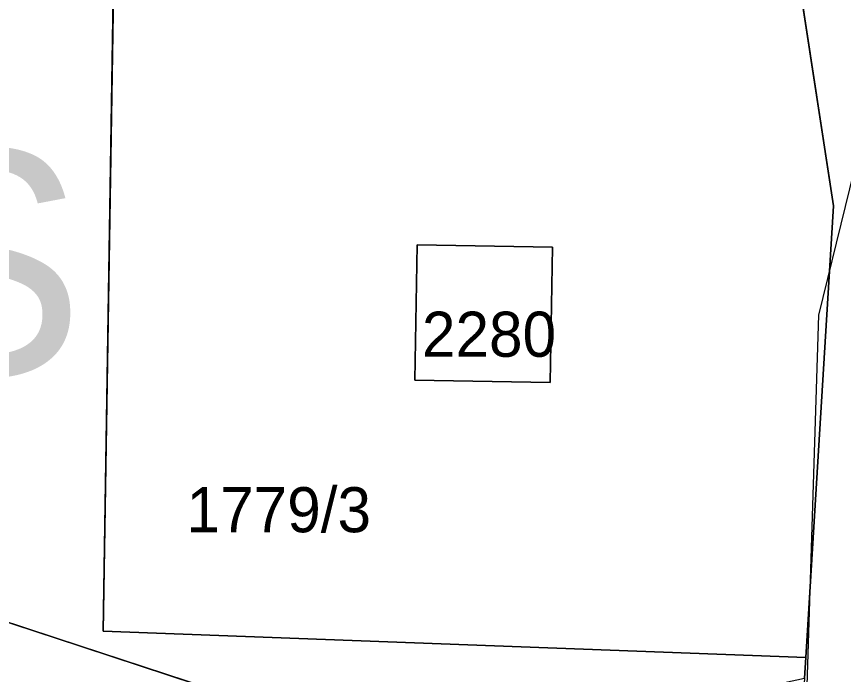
# Model space of a CAD drawing. Extents: x -706130 to -698555, y -971544 to -967260.
# Drawn here: x -703409.44 to -703372.77, y -970816.67 to -970787.51 of the extents above; entities that cross this region are included whole.
import ezdxf

# ---------------------------------------------------------------- set-up
doc = ezdxf.new("R2010")
doc.units = 0
for name, color, linetype in [('Hranice intravilán', 7, 'Continuous'), ('KN_Hranice_parcel', 7, 'Continuous'), ('KN_Parcelni cisla', 7, 'Continuous'), ('KN_Polygon parcely', 7, 'Continuous'), ('KN_POZEMKY_14_OSTATNI PLOCHA', 7, 'Continuous'), ('KN_POZEMKY_7_TTP', 7, 'Continuous'), ('KN_VYUZITI_17_ostatni plocha_ostatni komunikace', 7, 'Continuous'), ('KN_VYUZITI_23_ostatni plocha_manipulacni plocha', 7, 'Continuous'), ('KN_VYUZITI_26_ostatni plocha_jina plocha', 7, 'Continuous'), ('Plochy N_P ŠRAFY', 7, 'Continuous'), ('Plochy smíšené obytné venkovské N', 7, 'Continuous'), ('Plochy verejnych prostranstvi - komunikace ostatni S', 7, 'Continuous'), ('Plochy zeleně sídelní ostatní S', 7, 'Continuous'), ('Plochy zemědělské všeobecné CELEK S', 7, 'Continuous'), ('Plochy zmen_ zastavitelne plochy', 7, 'Continuous'), ('Plochy zmen_ zastavitelne plochy_ZAKL', 7, 'Continuous'), ('Regulační bloky v krajině S', 7, 'Continuous'), ('Regulační bloky zastavitelné N', 7, 'Continuous'), ('Regulační bloky zastavěné S', 7, 'Continuous'), ('Regulační kódy zastavěné S', 7, 'Continuous'), ('Vodovodní řady - rozváděcí S', 7, 'Continuous'), ('Zastavene uzemi N', 7, 'Continuous'), ('Zastavene uzemi plochy N', 7, 'Continuous'), ('Zábory hodnocené - plochy', 7, 'Continuous')]:
    doc.layers.add(name, color=color, linetype=linetype)

msp = doc.modelspace()

# ---------------------------------------------------------------- linework, layer by layer
at = {"layer": 'Hranice intravilán'}
msp.add_lwpolyline([(-703433.43, -970606.34), (-703419.9, -970645.98), (-703415.01, -970656.94), (-703407.75, -970675.61), (-703407.35, -970679.31), (-703405.87, -970693.05), (-703454.84, -970679.15), (-703463.09, -970679), (-703468.15, -970707.84), (-703470.07, -970718.76), (-703463.65, -970730.82), (-703457.47, -970732.88), (-703457.21, -970735.71), (-703449.15, -970738.4), (-703431.69, -970749.99), (-703420.82, -970762.06), (-703437.55, -970805.26), (-703391.24, -970820.46)], dxfattribs=at)
at = {"layer": 'KN_Hranice_parcel'}
for p, q in [((-703391.24, -970820.46), (-703437.55, -970805.26)), ((-703374.5, -970816.84), (-703374.44, -970815.92))]:
    msp.add_line(p, q, dxfattribs=at)
for points in [[(-703374.44, -970815.92), (-703405.6, -970814.76), (-703405.13, -970785.53), (-703399.53, -970785.68)], [(-703374.44, -970815.92), (-703373.21, -970795.9), (-703374.68, -970786.33)], [(-703391.78, -970803.63), (-703391.68, -970797.63), (-703385.68, -970797.73), (-703385.78, -970803.73), (-703391.78, -970803.63)]]:
    msp.add_lwpolyline(points, dxfattribs=at)
at = {"layer": 'KN_Polygon parcely'}
msp.add_lwpolyline([(-703433.43, -970606.34), (-703419.9, -970645.98), (-703415.01, -970656.94), (-703407.75, -970675.61), (-703407.35, -970679.31), (-703405.87, -970693.05), (-703403.94, -970710.94), (-703400.66, -970717.4), (-703399.43, -970720.25), (-703383.99, -970755.1), (-703376.46, -970774.76), (-703374.68, -970786.33), (-703373.21, -970795.9), (-703374.44, -970815.92), (-703374.5, -970816.84)], dxfattribs=at)
for points in [[(-703420.82, -970762.06), (-703437.55, -970805.26), (-703391.24, -970820.46), (-703374.5, -970816.84), (-703374.44, -970815.92), (-703405.6, -970814.76), (-703405.13, -970785.53), (-703399.53, -970785.68)], [(-703373.21, -970795.9), (-703374.68, -970786.33), (-703378.38, -970786.24), (-703386.88, -970786.01), (-703399.53, -970785.68), (-703405.13, -970785.53), (-703405.6, -970814.76), (-703374.44, -970815.92)], [(-703391.78, -970803.63), (-703391.68, -970797.63), (-703385.68, -970797.73), (-703385.78, -970803.73)], [(-703391.78, -970803.63), (-703385.78, -970803.73), (-703385.68, -970797.73), (-703391.68, -970797.63)], [(-703432.41, -970829.1), (-703418.87, -970828.7), (-703402.06, -970826.91), (-703389.31, -970823.75), (-703385.16, -970822.61), (-703391.24, -970820.46), (-703437.55, -970805.26), (-703452.93, -970843.37), (-703448.86, -970837.18), (-703442.53, -970831.54), (-703437.23, -970829.33)]]:
    msp.add_lwpolyline(points, close=True, dxfattribs=at)
at = {"layer": 'KN_POZEMKY_14_OSTATNI PLOCHA'}
for p, q in [((-703405.6, -970814.76), (-703405.13, -970785.53)), ((-703374.68, -970786.33), (-703373.21, -970795.9)), ((-703373.21, -970795.9), (-703374.68, -970786.33)), ((-703373.21, -970795.9), (-703374.44, -970815.92)), ((-703374.44, -970815.92), (-703373.21, -970795.9)), ((-703391.78, -970803.63), (-703391.68, -970797.63)), ((-703391.68, -970797.63), (-703391.78, -970803.63)), ((-703391.68, -970797.63), (-703385.68, -970797.73)), ((-703385.68, -970797.73), (-703391.68, -970797.63)), ((-703385.68, -970797.73), (-703385.78, -970803.73)), ((-703385.78, -970803.73), (-703385.68, -970797.73)), ((-703385.78, -970803.73), (-703391.78, -970803.63)), ((-703391.78, -970803.63), (-703385.78, -970803.73)), ((-703374.44, -970815.92), (-703405.6, -970814.76)), ((-703374.5, -970816.84), (-703374.44, -970815.92))]:
    msp.add_line(p, q, dxfattribs=at)
at = {"layer": 'KN_POZEMKY_7_TTP'}
for p, q in [((-703405.13, -970785.53), (-703405.6, -970814.76)), ((-703391.24, -970820.46), (-703437.55, -970805.26)), ((-703437.55, -970805.26), (-703391.24, -970820.46)), ((-703405.6, -970814.76), (-703374.44, -970815.92)), ((-703374.44, -970815.92), (-703374.5, -970816.84))]:
    msp.add_line(p, q, dxfattribs=at)
at = {"layer": 'KN_VYUZITI_17_ostatni plocha_ostatni komunikace'}
for p, q in [((-703373.21, -970795.9), (-703374.68, -970786.33)), ((-703374.44, -970815.92), (-703373.21, -970795.9)), ((-703374.5, -970816.84), (-703374.44, -970815.92))]:
    msp.add_line(p, q, dxfattribs=at)
at = {"layer": 'KN_VYUZITI_23_ostatni plocha_manipulacni plocha'}
for p, q in [((-703405.6, -970814.76), (-703405.13, -970785.53)), ((-703374.68, -970786.33), (-703373.21, -970795.9)), ((-703373.21, -970795.9), (-703374.44, -970815.92)), ((-703391.68, -970797.63), (-703391.78, -970803.63)), ((-703385.68, -970797.73), (-703391.68, -970797.63)), ((-703385.78, -970803.73), (-703385.68, -970797.73)), ((-703391.78, -970803.63), (-703385.78, -970803.73)), ((-703374.44, -970815.92), (-703405.6, -970814.76))]:
    msp.add_line(p, q, dxfattribs=at)
at = {"layer": 'KN_VYUZITI_26_ostatni plocha_jina plocha'}
for p, q in [((-703391.78, -970803.63), (-703391.68, -970797.63)), ((-703391.68, -970797.63), (-703385.68, -970797.73)), ((-703385.68, -970797.73), (-703385.78, -970803.73)), ((-703385.78, -970803.73), (-703391.78, -970803.63))]:
    msp.add_line(p, q, dxfattribs=at)
at = {"layer": 'Plochy N_P ŠRAFY'}
for p, q in [((-703405.13, -970785.53), (-703405.6, -970814.76)), ((-703405.6, -970814.76), (-703374.44, -970815.92))]:
    msp.add_line(p, q, dxfattribs=at)
msp.add_lwpolyline([(-703374.44, -970815.92), (-703373.21, -970795.9), (-703374.68, -970786.33)], dxfattribs=at)
at = {"layer": 'Plochy smíšené obytné venkovské N'}
for p, q in [((-703405.13, -970785.53), (-703405.6, -970814.76)), ((-703405.6, -970814.76), (-703374.44, -970815.92))]:
    msp.add_line(p, q, dxfattribs=at)
msp.add_lwpolyline([(-703374.44, -970815.92), (-703373.21, -970795.9), (-703374.68, -970786.33)], dxfattribs=at)
at = {"layer": 'Plochy verejnych prostranstvi - komunikace ostatni S'}
msp.add_lwpolyline([(-703407.35, -970679.31), (-703405.87, -970693.05), (-703403.94, -970710.94), (-703400.66, -970717.4), (-703399.43, -970720.25), (-703383.99, -970755.1), (-703376.46, -970774.76), (-703374.68, -970786.33), (-703373.21, -970795.9), (-703374.44, -970815.92), (-703374.5, -970816.84), (-703374.58, -970818.1), (-703374.79, -970820.56)], dxfattribs=at)
at = {"layer": 'Plochy zeleně sídelní ostatní S'}
for p, q in [((-703437.55, -970805.26), (-703391.24, -970820.46)), ((-703374.44, -970815.92), (-703405.6, -970814.76)), ((-703374.5, -970816.84), (-703374.44, -970815.92))]:
    msp.add_line(p, q, dxfattribs=at)
msp.add_lwpolyline([(-703405.6, -970814.76), (-703405.13, -970785.53), (-703399.53, -970785.68)], dxfattribs=at)
at = {"layer": 'Plochy zemědělské všeobecné CELEK S'}
msp.add_line((-703391.24, -970820.46), (-703437.55, -970805.26), dxfattribs=at)
at = {"layer": 'Plochy zmen_ zastavitelne plochy'}
msp.add_lwpolyline([(-703376.46, -970774.76), (-703383.99, -970755.1), (-703408.06, -970750.01), (-703411.37, -970749.19), (-703432.38, -970744), (-703449.15, -970738.4), (-703431.69, -970749.99), (-703420.82, -970762.06), (-703399.53, -970785.68), (-703405.13, -970785.53), (-703405.6, -970814.76), (-703374.44, -970815.92), (-703373.21, -970795.9), (-703374.68, -970786.33)], close=True, dxfattribs=at)
at = {"layer": 'Plochy zmen_ zastavitelne plochy_ZAKL'}
msp.add_lwpolyline([(-703376.46, -970774.76), (-703383.99, -970755.1), (-703408.06, -970750.01), (-703411.37, -970749.19), (-703432.38, -970744), (-703449.15, -970738.4), (-703431.69, -970749.99), (-703420.82, -970762.06), (-703399.53, -970785.68), (-703405.13, -970785.53), (-703405.6, -970814.76), (-703374.44, -970815.92), (-703373.21, -970795.9), (-703374.68, -970786.33)], close=True, dxfattribs=at)
at = {"layer": 'Regulační bloky v krajině S'}
msp.add_line((-703391.24, -970820.46), (-703437.55, -970805.26), dxfattribs=at)
at = {"layer": 'Regulační bloky zastavitelné N'}
msp.add_lwpolyline([(-703376.46, -970774.76), (-703383.99, -970755.1), (-703408.06, -970750.01), (-703411.37, -970749.19), (-703432.38, -970744), (-703449.15, -970738.4), (-703431.69, -970749.99), (-703420.82, -970762.06), (-703399.53, -970785.68), (-703405.13, -970785.53), (-703405.6, -970814.76), (-703374.44, -970815.92), (-703373.21, -970795.9), (-703374.68, -970786.33)], close=True, dxfattribs=at)
at = {"layer": 'Regulační bloky zastavěné S'}
msp.add_lwpolyline([(-703407.35, -970679.31), (-703405.87, -970693.05), (-703403.94, -970710.94), (-703400.66, -970717.4), (-703399.43, -970720.25), (-703383.99, -970755.1), (-703376.46, -970774.76), (-703374.68, -970786.33), (-703373.21, -970795.9), (-703374.44, -970815.92), (-703374.5, -970816.84), (-703374.58, -970818.1), (-703374.79, -970820.56)], dxfattribs=at)
at = {"layer": 'Vodovodní řady - rozváděcí S'}
msp.add_lwpolyline([(-703476.43, -970864.89), (-703475.941, -970865.34), (-703473.335, -970866.935), (-703443.304, -970833.201), (-703437.285, -970830.886), (-703404.411, -970828.108), (-703393.1, -970825.074), (-703379.63, -970821.54), (-703374.529, -970821.865), (-703373.866, -970800.746), (-703371.31, -970790.326), (-703375.057, -970772.152), (-703382.885, -970748.723), (-703395.355, -970721.994), (-703400.142, -970704.227), (-703400.891, -970700.801), (-703405.476, -970679.385), (-703414.392, -970657.693), (-703429.867, -970607.822)], dxfattribs=at)
at = {"layer": 'Zastavene uzemi N'}
msp.add_lwpolyline([(-703433.43, -970606.34), (-703419.9, -970645.98), (-703415.01, -970656.94), (-703407.75, -970675.61), (-703407.35, -970679.31), (-703405.87, -970693.05), (-703454.84, -970679.15), (-703463.09, -970679), (-703468.15, -970707.84), (-703470.07, -970718.76), (-703463.65, -970730.82), (-703457.47, -970732.88), (-703457.21, -970735.71), (-703449.15, -970738.4), (-703431.69, -970749.99), (-703420.82, -970762.06), (-703437.55, -970805.26), (-703391.24, -970820.46)], dxfattribs=at)
at = {"layer": 'Zastavene uzemi plochy N'}
msp.add_lwpolyline([(-703433.43, -970606.34), (-703419.9, -970645.98), (-703415.01, -970656.94), (-703407.75, -970675.61), (-703407.35, -970679.31), (-703405.87, -970693.05), (-703454.84, -970679.15), (-703463.09, -970679), (-703468.15, -970707.84), (-703470.07, -970718.76), (-703463.65, -970730.82), (-703457.47, -970732.88), (-703457.21, -970735.71), (-703449.15, -970738.4), (-703431.69, -970749.99), (-703420.82, -970762.06), (-703437.55, -970805.26), (-703391.24, -970820.46)], dxfattribs=at)
at = {"layer": 'Zábory hodnocené - plochy'}
msp.add_lwpolyline([(-703376.46, -970774.76), (-703383.99, -970755.1), (-703408.06, -970750.01), (-703411.37, -970749.19), (-703432.38, -970744), (-703449.15, -970738.4), (-703431.69, -970749.99), (-703420.82, -970762.06), (-703399.53, -970785.68), (-703405.13, -970785.53), (-703405.6, -970814.76), (-703374.44, -970815.92), (-703373.21, -970795.9), (-703374.68, -970786.33)], close=True, dxfattribs=at)

# ---------------------------------------------------------------- texts
at = {"layer": 'KN_Parcelni cisla'}
for s, p in [('2280', (-703391.462, -970802.59)), ('1779/3', (-703401.9, -970810.37))]:
    msp.add_text(s, height=2, dxfattribs=at).set_placement(p)
at = {"layer": 'Regulační kódy zastavěné S'}
msp.add_text('ZS', height=10, dxfattribs=at).set_placement((-703423.53, -970803.407))

doc.saveas('drawing.dxf')
